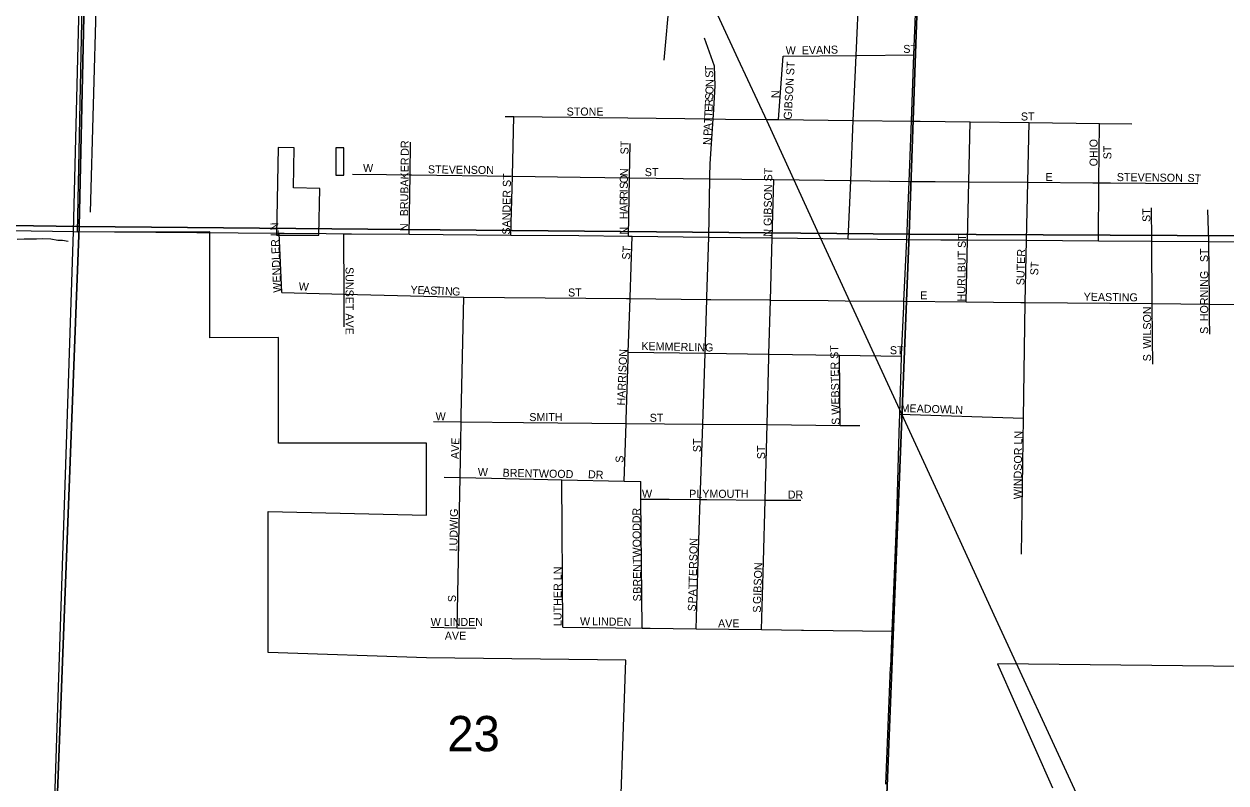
# Model space of a CAD drawing. Extents: x 1588073 to 2013523, y 1090242 to 1357120.
# Drawn here: x 1737764 to 1745272, y 1230638 to 1235381 of the extents above; entities that cross this region are included whole.
import ezdxf

# ---------------------------------------------------------------- set-up
doc = ezdxf.new("R2010")
doc.units = 0
for name, color, linetype in [('GM_X_City_Street', 7, 'Continuous'), ('GM_X_City_Street_Text', 7, 'Continuous'), ('GM_X_Corporation', 7, 'Continuous'), ('GM_X_Minor_River', 7, 'Continuous'), ('GM_X_Rail_Line', 7, 'Continuous'), ('GM_X_Section', 7, 'Continuous'), ('GM_X_Section_Text', 7, 'Continuous'), ('GM_X_State_Route', 7, 'Continuous'), ('GM_X_Township_Road', 7, 'Continuous')]:
    doc.layers.add(name, color=color, linetype=linetype)

msp = doc.modelspace()

# ---------------------------------------------------------------- linework, layer by layer
at = {"layer": 'GM_X_City_Street'}
for points in [[(1742928, 1234402.1), (1742928, 1234402.6), (1742944.4, 1234778.1), (1742962.2, 1235185.1), (1742980.7, 1235606.8), (1742998.4, 1236012.1), (1742998.4, 1236012.1)], [(1742070.3, 1234812.3), (1742070.4, 1234813.7), (1742082.1, 1234994.4), (1742077.5, 1235118.9), (1742015.3, 1235292.1)], [(1742477.1, 1234783.7), (1742505.7, 1235179.8)], [(1742505.7, 1235179.8), (1742962.2, 1235185.1), (1742965.4, 1235185.2)], [(1742965.4, 1235185.2), (1742965.4, 1235185.2), (1743323, 1235189.4)], [(1740769.7, 1234804), (1740823.9, 1234803.3), (1742068.8, 1234788.6), (1742145, 1234787.7)], [(1740814.8, 1234432.9), (1740814.8, 1234432.9), (1740823.9, 1234803.3)], [(1742049, 1234431), (1742050.6, 1234507.2), (1742068.8, 1234788.6), (1742070.3, 1234812.3)], [(1742145, 1234787.7), (1742145, 1234787.7), (1742409.4, 1234784.5)], [(1742409.4, 1234784.5), (1742409.5, 1234784.5), (1742477.1, 1234783.7), (1742944.4, 1234778.1), (1743306.9, 1234773.8), (1743361.5, 1234773.2)], [(1743361.5, 1234773.2), (1743361.5, 1234773.2), (1743674.8, 1234769.4), (1744041.9, 1234765.1), (1744481.3, 1234759.8), (1744683.8, 1234757.4)], [(1743650.1, 1233644.7), (1743658.6, 1234031.8), (1743666.6, 1234394.9), (1743674.8, 1234769.4)], [(1744017.2, 1233641.4), (1744025.7, 1234029.6), (1744033.7, 1234392.1), (1744041.9, 1234765.1)], [(1744478.1, 1234393.3), (1744481.3, 1234759.8)], [(1740169.6, 1234067.4), (1740175, 1234438.4), (1740178, 1234641.9)], [(1741546.6, 1234423.4), (1741546.6, 1234423.4), (1741550.4, 1234633.8)], [(1739816.6, 1234443.1), (1740027.2, 1234440.4)], [(1740027.2, 1234440.4), (1740027.3, 1234440.4), (1740175, 1234438.4), (1740185.1, 1234438.3)], [(1740185.1, 1234438.3), (1740185.2, 1234438.3), (1740814.7, 1234430.1), (1741238, 1234424.6)], [(1740805.6, 1234062.4), (1740814.7, 1234430.1), (1740814.8, 1234432.9)], [(1741238, 1234424.6), (1741238.5, 1234424.6), (1741546.5, 1234420.6), (1742048.7, 1234414.1), (1742448.8, 1234408.9), (1742923.3, 1234402.7)], [(1741539.9, 1234055.3), (1741546.5, 1234420.6), (1741546.6, 1234423.4)], [(1742041.4, 1234049.1), (1742048.7, 1234414.1), (1742049, 1234430.9), (1742049, 1234431)], [(1742436.6, 1234044.3), (1742448.8, 1234408.9)], [(1742912.1, 1234038.5), (1742928, 1234402.1)], [(1742923.3, 1234402.7), (1742923.7, 1234402.7), (1742928, 1234402.6), (1743292.3, 1234397.9)], [(1743292.3, 1234397.9), (1743456.4, 1234396.6), (1743456.4, 1234396.6)], [(1743456.4, 1234396.6), (1743666.6, 1234394.9), (1744033.7, 1234392.1), (1744440.7, 1234388.8), (1744440.8, 1234388.8)], [(1744440.8, 1234388.8), (1744478.1, 1234388.5), (1744550.1, 1234388), (1744550.1, 1234388)], [(1744475.1, 1234026.9), (1744478.1, 1234388.5), (1744478.1, 1234393.3), (1744478.1, 1234393.3)], [(1744550.1, 1234388), (1744768.9, 1234386.2)], [(1744768.9, 1234386.2), (1744768.9, 1234386.2), (1745097, 1234383.7)], [(1744808.4, 1234015.2), (1744808.4, 1234015.2), (1744808.3, 1234024.9), (1744806.4, 1234232.4)], [(1745165.1, 1234022.7), (1745159.4, 1234220.5)], [(1739374.9, 1233703.5), (1739357, 1234073.8)], [(1739763.7, 1233488.6), (1739763.2, 1233693.8), (1739762.2, 1234070.6)], [(1741549.6, 1233672.2), (1741561.9, 1234055)], [(1742029.3, 1233676.7), (1742029.3, 1233676.7), (1742041.4, 1234049.1)], [(1742416.7, 1233299.2), (1742416.7, 1233299.2), (1742417.1, 1233317.5), (1742426.2, 1233656.4), (1742436.6, 1234044.3)], [(1744811.9, 1233635.2), (1744808.4, 1234015.2)], [(1745168.7, 1233653.1), (1745165.1, 1234022.7)], [(1739374.9, 1233703.5), (1739763.2, 1233693.8), (1740510.2, 1233675.2), (1741527.6, 1233665.2)], [(1740495.4, 1232933.1), (1740510.2, 1233675.2)], [(1741537.3, 1233289.5), (1741538.6, 1233331), (1741549.4, 1233665), (1741549.6, 1233672.2), (1741549.6, 1233672.2)], [(1741975.6, 1232027.1), (1741975.6, 1232027.1), (1741988, 1232409.5), (1742003.4, 1232881.1), (1742017.8, 1233323.6), (1742028.7, 1233660.3), (1742029.3, 1233676.7)], [(1741527.6, 1233665.2), (1741528.5, 1233665.2), (1741549.4, 1233665), (1742028.7, 1233660.3), (1742052.7, 1233660.1)], [(1742052.7, 1233660.1), (1742053.3, 1233660.1), (1742420.3, 1233656.5)], [(1742420.3, 1233656.5), (1742420.7, 1233656.5), (1742426.2, 1233656.4), (1742787.9, 1233652.8)], [(1742787.9, 1233652.8), (1742788.1, 1233652.8), (1742892.9, 1233651.8)], [(1742892.9, 1233651.8), (1742893.1, 1233651.8), (1743260.5, 1233648.2)], [(1743260.5, 1233648.2), (1743650.1, 1233644.7), (1743991.4, 1233641.6), (1743991.4, 1233641.6)], [(1743991.4, 1233641.6), (1744017.2, 1233641.4), (1744811.9, 1233634.2), (1745168.9, 1233631), (1745505.4, 1233627.9), (1745505.4, 1233627.9)], [(1743995.5, 1232068.3), (1744007.2, 1232918.9), (1744017.2, 1233641.4)], [(1744813.9, 1233418), (1744811.9, 1233634.2), (1744811.9, 1233635.2)], [(1745169.7, 1233547.5), (1745168.9, 1233631), (1745168.7, 1233653.1), (1745168.7, 1233653.1)], [(1745170.7, 1233441.9), (1745169.7, 1233547.5), (1745169.7, 1233547.5)], [(1744815.4, 1233255.1), (1744813.9, 1233418), (1744813.9, 1233418)], [(1741538.6, 1233331), (1742017.8, 1233323.6), (1742417.1, 1233317.5), (1742857.8, 1233310.7), (1743244.9, 1233304.7)], [(1742382.4, 1232022), (1742392.7, 1232406.2), (1742405.3, 1232877.3), (1742416.7, 1233299.2)], [(1742862.9, 1232873), (1742857.8, 1233310.7)], [(1741525, 1232906.7), (1741525, 1232906.7), (1741537.3, 1233289.5), (1741537.3, 1233289.5)], [(1740492.3, 1232774.1), (1740494.7, 1232895.1), (1740495.4, 1232933.1), (1740495.4, 1232933.1)], [(1743234.8, 1232943.7), (1744007.2, 1232918.9)], [(1740320.9, 1232896.7), (1740494.7, 1232895.1), (1740884.5, 1232891.5), (1740884.5, 1232891.5)], [(1740884.5, 1232891.5), (1741524.3, 1232885.5), (1742003.4, 1232881.1), (1742405.3, 1232877.3), (1742862.9, 1232873), (1742985.3, 1232871.9)], [(1741512.6, 1232523.9), (1741524.3, 1232885.5), (1741525, 1232906.7)], [(1740479.5, 1232138), (1740479.5, 1232138), (1740487.7, 1232546.7), (1740492.3, 1232774), (1740492.3, 1232774.1)], [(1740389.2, 1232548.9), (1740487.7, 1232546.7), (1740683.8, 1232542.4)], [(1740683.8, 1232542.4), (1741123.5, 1232532.6), (1741512.6, 1232523.9), (1741616.9, 1232521.6)], [(1741129.1, 1231612), (1741123.5, 1232532.6)], [(1741624.7, 1231605.7), (1741617.8, 1232412.6), (1741616.9, 1232521.6)], [(1741617.8, 1232412.6), (1741794.1, 1232411.2)], [(1741794.1, 1232411.2), (1741794.1, 1232411.2), (1741988, 1232409.5), (1742029.2, 1232409.2)], [(1742029.2, 1232409.2), (1742029.2, 1232409.2), (1742392.7, 1232406.2), (1742440.5, 1232405.8)], [(1742440.5, 1232405.8), (1742440.5, 1232405.8), (1742616.8, 1232404.4)], [(1740469, 1231607.9), (1740479.5, 1232138)], [(1741961.7, 1231601.4), (1741975.6, 1232027.1)], [(1742371, 1231596.2), (1742382.4, 1232021.9), (1742382.4, 1232022)], [(1740304.4, 1231610.8), (1740469, 1231607.9), (1740585.3, 1231605.8)], [(1741129.1, 1231612), (1741624.7, 1231605.7), (1741643.6, 1231605.4), (1741675.1, 1231605)], [(1741675.1, 1231605), (1741961.7, 1231601.4), (1742371, 1231596.2), (1742621.1, 1231593), (1742632.6, 1231592.9)], [(1742632.6, 1231592.9), (1743187, 1231585.8)]]:
    msp.add_lwpolyline(points, dxfattribs=at)
at = {"layer": 'GM_X_Corporation'}
for points in [[(1741474.7, 1230035.2), (1741522.6, 1231406.2), (1740278.6, 1231419.2), (1739288.7, 1231452.4), (1739288.4, 1232335), (1740278.3, 1232312.4), (1740278.2, 1232761.1), (1739353.7, 1232760.8), (1739353.4, 1233421.2), (1738924.2, 1233421), (1738924, 1234081.5), (1738098.5, 1234081.2), (1738206.4, 1239338.7), (1743469.6, 1239275.1), (1743395.2, 1237055.8), (1744083, 1237346.3), (1744045.5, 1236616.9), (1746109.9, 1236588.9)], [(1747256.4, 1228733.4), (1747324.1, 1231373.7), (1745965.9, 1231359.4), (1743845, 1231381.9), (1744188.9, 1230606.5)]]:
    msp.add_lwpolyline(points, dxfattribs=at)
for points in [[(1739341.2, 1234062.5), (1739605.4, 1234062.6), (1739611.3, 1234354.3), (1739446.2, 1234357.6), (1739451.3, 1234607.7), (1739352.3, 1234609.7)], [(1739712.5, 1234607.8), (1739712.5, 1234435.7), (1739761.7, 1234435.7), (1739761.7, 1234607.8)]]:
    msp.add_lwpolyline(points, close=True, dxfattribs=at)
at = {"layer": 'GM_X_Minor_River'}
for p, q in [((1738179.5, 1234205.2), (1738431, 1243214)), ((1741816.8, 1235774.9), (1741759.6, 1235154.5))]:
    msp.add_line(p, q, dxfattribs=at)
msp.add_lwpolyline([(1738040.3, 1234023), (1738004.3, 1234027.4), (1737974.3, 1234027.7), (1737930.4, 1234036.2), (1737878.3, 1234038.7), (1737842.3, 1234037.1), (1737814.3, 1234037.4), (1737764.2, 1234035.9), (1737720.2, 1234034.3)], dxfattribs=at)
at = {"layer": 'GM_X_Rail_Line'}
msp.add_lwpolyline([(1744351.9, 1230544.1), (1743825, 1231686.9), (1743532.2, 1232324.4), (1742752.6, 1234018.5), (1742405.6, 1234773.6), (1742225.2, 1235162.5), (1741995.8, 1235659.1), (1741698.3, 1236304.2), (1741583.2, 1236556), (1741340.8, 1237082.4), (1740974.1, 1237877.3), (1740640.6, 1238599.2), (1740358.3, 1239210.9), (1740307, 1239324.6), (1739930.6, 1240138.1)], dxfattribs=at)
at = {"layer": 'GM_X_Section'}
for points in [[(1732918.3, 1239487.9), (1738223.9, 1239358.2), (1738108.8, 1234116.5), (1732820.8, 1234192)], [(1738223.9, 1239358.2), (1743476.1, 1239299), (1743293.1, 1234067.9), (1738108.8, 1234116.5)], [(1743476.1, 1239299), (1748859.5, 1239350.7), (1748731.7, 1234041), (1743293.1, 1234067.9)], [(1732820.8, 1234192), (1738108.8, 1234116.5), (1737903.5, 1228784.3), (1732623.9, 1228901.5)], [(1738108.8, 1234116.5), (1743293.1, 1234067.9), (1743081.6, 1228736.7), (1737903.5, 1228784.3)], [(1743293.1, 1234067.9), (1748731.7, 1234041), (1748566.7, 1228759.2), (1743081.6, 1228736.7)]]:
    msp.add_lwpolyline(points, close=True, dxfattribs=at)
at = {"layer": 'GM_X_State_Route'}
for points in [[(1743284.3, 1234190.3), (1743292.3, 1234397.9), (1743306.9, 1234773.8), (1743323, 1235189.4), (1743338.8, 1235598.6), (1743355.2, 1236023.8), (1743378.9, 1236635.4), (1743379.1, 1236639), (1743379.1, 1236639)], [(1732702, 1234175.5), (1732807.6, 1234174.6), (1735430.5, 1234125.4), (1738073.6, 1234083.8)], [(1743259, 1233615.2), (1743260.5, 1233648.2), (1743278.2, 1234034), (1743284.3, 1234190.3)], [(1738073.6, 1234083.8), (1739357, 1234073.8), (1739387.8, 1234073.5)], [(1739387.8, 1234073.5), (1739388.7, 1234073.5), (1739650.6, 1234071.5)], [(1739650.6, 1234071.5), (1739651.7, 1234071.5), (1739762.2, 1234070.6), (1739808.3, 1234070.2)], [(1739808.3, 1234070.2), (1739809.5, 1234070.2), (1740169.6, 1234067.4), (1740805.6, 1234062.4), (1741229.8, 1234059), (1741539.9, 1234055.3), (1741561.9, 1234055), (1742041.4, 1234049.1), (1742436.6, 1234044.3)], [(1742436.6, 1234044.3), (1742912.1, 1234038.5), (1743278.2, 1234034), (1743491.5, 1234032.8)], [(1743491.5, 1234032.8), (1743491.6, 1234032.8), (1743658.6, 1234031.8), (1744025.7, 1234029.6), (1744475.1, 1234026.9), (1744808.3, 1234024.9), (1745165.1, 1234022.7), (1745526.3, 1234020.6), (1745887.4, 1234018.4), (1746051.1, 1234017.4)], [(1743244.8, 1233301.1), (1743244.9, 1233304.7), (1743245.2, 1233316.8), (1743259, 1233615.2)], [(1743231.5, 1232829.5), (1743234.8, 1232943.7), (1743244.8, 1233301.1)], [(1743177.7, 1231363.1), (1743187, 1231585.8), (1743216.7, 1232298.6), (1743231.5, 1232828.7), (1743231.5, 1232829.5)], [(1743147.1, 1230629.9), (1743177.6, 1231361.7), (1743177.7, 1231363.1)]]:
    msp.add_lwpolyline(points, dxfattribs=at)
at = {"layer": 'GM_X_Township_Road'}
for points in [[(1738073.6, 1234083.8), (1738203.7, 1239326.1)], [(1737897.1, 1228765.7), (1738073.6, 1234083.8)]]:
    msp.add_lwpolyline(points, dxfattribs=at)

# ---------------------------------------------------------------- texts
at = {"layer": 'GM_X_City_Street_Text'}
for s, rotation, p in [('ST', 0.00001, (1743256.5, 1235200.8)), ('W', 0.00001, (1742521.7, 1235192)), ('EVANS', 1.24464, (1742622.7, 1235192)), ('T', 91.83088, (1742069.5, 1235081.4)), ('GIBSON ST', 86.77413, (1742558.6, 1234782.3)), ('S', 91.83907, (1742070.6, 1235046.2)), ('N', 90.69119, (1742071.6, 1234987.9)), ('O', 87.63976, (1742069.7, 1234941)), ('N', 90, (1742481.6, 1234918.6)), ('E', 87.28899, (1742064.5, 1234830.8)), ('R', 87.27946, (1742066.2, 1234866)), ('S', 87.28899, (1742068.1, 1234905.5)), ('STONE', 0.00001, (1741153.3, 1234809.2)), ('T', 87.28899, (1742061.2, 1234760.5)), ('T', 87.29447, (1742062.8, 1234795.7)), ('ST', 0.00001, (1743991.3, 1234778.4)), ('P', 87.29447, (1742057.4, 1234681.4)), ('A', 87.28927, (1742059.1, 1234716.5)), ('DR', 90, (1740167.1, 1234557.8)), ('ST', 90, (1741539.9, 1234566.6)), ('N', 87.28927, (1742054.7, 1234624.2)), ('OHIO', 90, (1744470.3, 1234491.8)), ('ST', 90, (1744556.4, 1234535.8)), ('W', 0.00001, (1739881.7, 1234457.2)), ('BRUBAKER', 89.24569, (1740162.7, 1234179.6)), ('STEVENSON', 359.29305, (1740286.7, 1234448.4)), ('SANDER ST', 89.23652, (1740800.7, 1234065.1)), ('O', 89.3005, (1741535.6, 1234386)), ('N', 87.6823, (1741536.1, 1234429.6)), ('ST', 0.00001, (1741641.7, 1234430.8)), ('N GIBSON ST', 89.32635, (1742433.1, 1234051.9)), ('E', 0.00001, (1744145.3, 1234400)), ('STEVENSON', 359.28928, (1744590.1, 1234400)), ('ST', 356.18786, (1745030.4, 1234395.6)), ('S', 89.97267, (1741535.6, 1234351)), ('I', 90, (1741535.6, 1234329)), ('R', 89.99405, (1741535.6, 1234289.4)), ('R', 89.9757, (1741535.6, 1234249.8)), ('H', 89.97813, (1741535.5, 1234161.8)), ('A', 89.99284, (1741535.6, 1234205.8)), ('ST', 90, (1744800.3, 1234144.2)), ('WENDLER LN', 92.54584, (1739370.8, 1233703.8)), ('N', 90, (1740162.7, 1234087)), ('N', 90, (1741535.6, 1234065)), ('HURLBUT ST', 89.32632, (1743643.1, 1233647.1)), ('ST', 86.42535, (1741548.8, 1233907.2)), ('ST', 90, (1745161.1, 1233893.4)), ('SUTER', 88.69872, (1744012.7, 1233748.4)), ('SUNSET AVE', 270, (1739772.4, 1233862.6)), ('ST', 86.42535, (1744098.6, 1233809.4)), ('HORNING', 90, (1745161.1, 1233523.8)), ('W', 355.60387, (1739477.7, 1233717.9)), ('Y', 357.74783, (1740176.9, 1233696)), ('E', 357.7563, (1740220.9, 1233694.3)), ('A', 357.74783, (1740256.1, 1233692.9)), ('S', 357.7563, (1740300, 1233691.2)), ('T', 357.75961, (1740335.2, 1233689.8)), ('I', 357.72686, (1740370.4, 1233688.4)), ('N', 357.76348, (1740392.4, 1233687.5)), ('G', 357.74783, (1740436.4, 1233685.8)), ('ST', 0.00001, (1741162.1, 1233678.4)), ('E', 0.00001, (1743362.1, 1233660.8)), ('YEASTING', 359.27516, (1744383.1, 1233652)), ('WILSON', 90, (1744804.7, 1233352.2)), ('S', 90, (1745161.1, 1233444.6)), ('KEMMERLING', 358.78182, (1741619.9, 1233344)), ('S WEBSTER ST', 91.19283, (1742859.9, 1232876.8)), ('HARRISON', 87.5787, (1741517.9, 1232996.2)), ('ST', 0.00001, (1743172.9, 1233317.6)), ('S', 90, (1744804.7, 1233273)), ('MEADOW', 358.21105, (1743239.2, 1232956.8)), ('LN', 356.98902, (1743543, 1232948)), ('W', 0.00001, (1740334.9, 1232904)), ('SMITH', 0.00001, (1740920.1, 1232899.6)), ('ST', 0.00001, (1741672.5, 1232895.2)), ('AVE', 88.02609, (1740479.5, 1232661.7)), ('ST', 90, (1741993.1, 1232705.4)), ('WINDSOR LN', 89.3418, (1743995.1, 1232410.7)), ('ST', 90, (1742393.5, 1232661.4)), ('S', 90, (1741509.1, 1232639.4)), ('W', 0.00001, (1740598.9, 1232556.4)), ('BRENTWOOD', 358.84329, (1740753.1, 1232552)), ('DR', 356.98902, (1741285.8, 1232543.2)), ('PLYMOUTH', 0.00001, (1741918.9, 1232420)), ('W', 0.00001, (1741624.1, 1232420)), ('DR', 0.00001, (1742534.9, 1232415.6)), ('LUDWIG', 89.13244, (1740470.7, 1232085.1)), ('DR', 90, (1741614.7, 1232261)), ('BRENTWOOD', 90.5784, (1741619.1, 1231820.9)), ('PATTERSON', 88.56871, (1741962.3, 1231759.6)), ('LUTHER LN', 90, (1741121.9, 1231618.6)), ('GIBSON', 87.79868, (1742367.1, 1231755.3)), ('S', 90, (1740461.9, 1231768.2)), ('S', 90, (1741619.1, 1231772.6)), ('S', 82.87834, (1741958, 1231707.8)), ('S', 90, (1742367.1, 1231702.2)), ('W LINDEN', 0.00001, (1740304.1, 1231619.2)), ('W', 0.00001, (1741237, 1231623.6)), ('LINDEN', 358.89894, (1741311.9, 1231623.6)), ('AVE', 0.00001, (1742099.3, 1231610.4)), ('AVE', 0.00001, (1740392.1, 1231533.2))]:
    msp.add_text(s, height=50, rotation=rotation, dxfattribs=at).set_placement(p)
at = {"layer": 'GM_X_Section_Text'}
msp.add_text('23', height=221, rotation=0.00001, dxfattribs=at).set_placement((1740407.5, 1230835.7))

doc.saveas('drawing.dxf')
